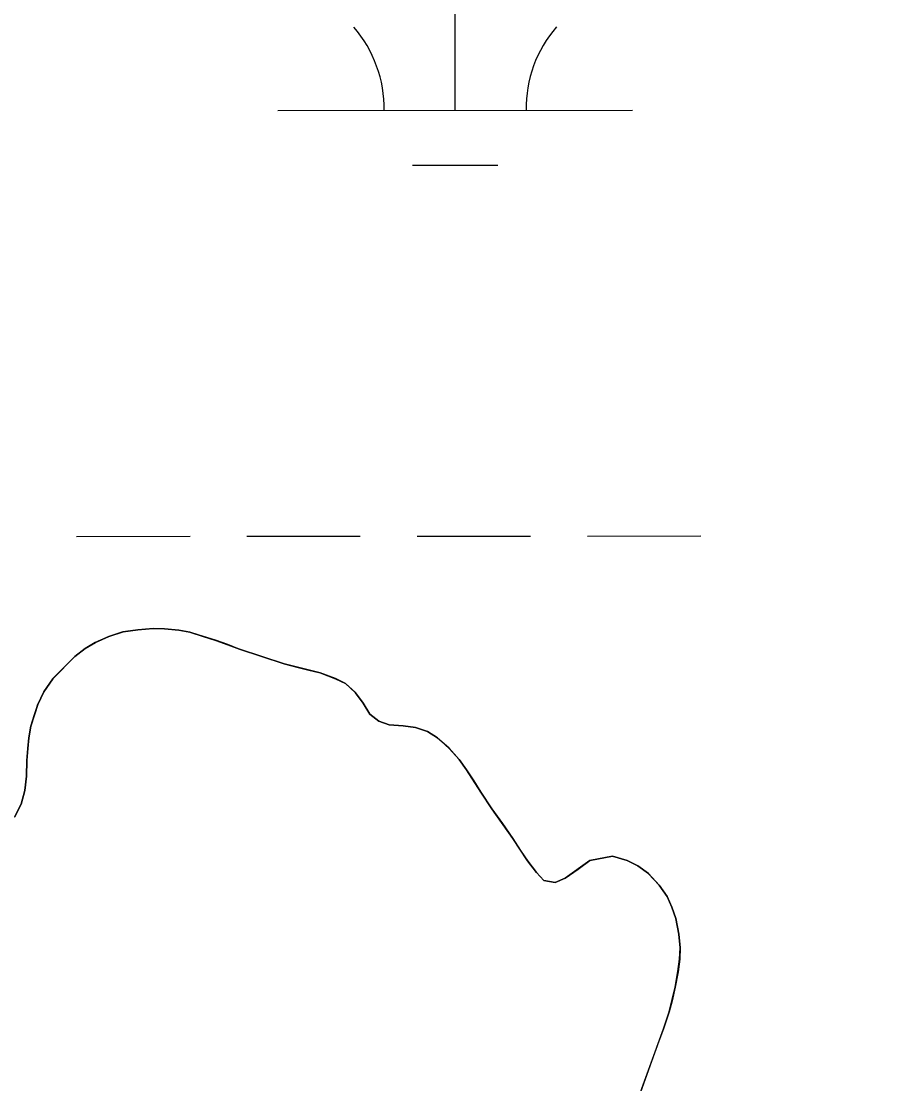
# Model space of a CAD drawing. Extents: x 3297716 to 3335574, y 688621 to 713991.
# Drawn here: x 3320990.9 to 3321232, y 698755.9 to 699055.5 of the extents above; entities that cross this region are included whole.
import ezdxf

# ---------------------------------------------------------------- set-up
doc = ezdxf.new("R2010")
doc.units = 0
for name, color, linetype in [('V-RIVR-EDGE', 7, 'Continuous'), ('V-SITE-VEGE', 7, 'Continuous'), ('V-TOPO-SHOR', 7, 'Continuous'), ('V-WETL-SWMP', 7, 'Continuous')]:
    doc.layers.add(name, color=color, linetype=linetype)

msp = doc.modelspace()

# ---------------------------------------------------------------- linework, layer by layer
at = {"layer": 'V-RIVR-EDGE'}
msp.add_spline([(3321618.45, 701061.3), (3321639.17, 701040.92), (3321661.92, 701020.55), (3321674.32, 701007.67), (3321694.16, 700986.07), (3321717.72, 700957.41), (3321720.61, 700953.26), (3321724.75, 700950.76), (3321726.82, 700949.51), (3321730.12, 700946.19), (3321742.93, 700927.09), (3321753.65, 700905.93), (3321756.11, 700893.9), (3321759.81, 700884.36), (3321768.06, 700867.34), (3321776.73, 700853.23), (3321786.64, 700837.46), (3321794.49, 700827.9), (3321804.41, 700817.1), (3321812.69, 700810.04), (3321821.8, 700809.18), (3321830.09, 700806.68), (3321833.39, 700803.77), (3321835.87, 700798.79), (3321840.83, 700792.97), (3321849.52, 700787.56), (3321852, 700783.83), (3321866.46, 700765.14), (3321875.54, 700751.02), (3321880.08, 700741.06), (3321885.01, 700725.72), (3321889.55, 700717), (3321895.75, 700710.35), (3321901.94, 700699.15), (3321908.12, 700684.63), (3321912.22, 700664.31), (3321919.16, 700623.67), (3321922, 700598.79), (3321922.33, 700564.8), (3321921.8, 700517.55), (3321919.28, 700502.22), (3321912.99, 700476.13), (3321905.84, 700433.04), (3321899.49, 700379.59), (3321893.61, 700348.1), (3321887.31, 700316.2), (3321880.2, 700288.86), (3321874.74, 700259.03), (3321869.25, 700218.84), (3321863.73, 700164.56), (3321860.77, 700141.35), (3321859.51, 700133.9), (3321857.38, 700109.86), (3321857.72, 700080.85), (3321854.3, 700038.58), (3321847.95, 699987.61), (3321847.83, 699937.46), (3321848.6, 699913.83), (3321849.33, 699873.21), (3321853.78, 699830.51), (3321854.96, 699803.15), (3321853.26, 699786.99), (3321851.54, 699762.54), (3321847.36, 699747.63), (3321844.45, 699743.9), (3321843.17, 699728.57), (3321839.41, 699718.22), (3321831.1, 699708.71), (3321827.36, 699705.81), (3321826.94, 699701.67), (3321826.9, 699687.16), (3321823.15, 699678.88), (3321813.6, 699670.62), (3321798.66, 699664.44), (3321785.76, 699644.16), (3321779.93, 699632.57), (3321773.21, 699598.6), (3321768.1, 699540.58), (3321765.15, 699519.86), (3321762.59, 699492.93), (3321757.53, 699458.54), (3321751.27, 699439.49), (3321741.26, 699415.47), (3321732.08, 699391.04), (3321722.08, 699368.27), (3321716.24, 699354.61), (3321712.46, 699334.72), (3321711.17, 699313.17), (3321708.16, 699269.24), (3321710.2, 699258.88), (3321713.08, 699250.99), (3321718.86, 699240.62), (3321727.54, 699231.89), (3321733.75, 699226.9), (3321735.8, 699219.85), (3321729.5, 699186.29), (3321720.32, 699159.37), (3321709.07, 699134.53), (3321700.31, 699115.49), (3321685.36, 699100.6), (3321679.12, 699094.4), (3321674.96, 699087.37), (3321674.54, 699083.64), (3321670.34, 699063.75), (3321660.32, 699031.86), (3321651.17, 699018.62), (3321638.28, 699002.49), (3321632.02, 698987.58), (3321625.76, 698968.12), (3321619.46, 698936.22), (3321615.66, 698908.04), (3321607.29, 698875.32), (3321593.49, 698825.61), (3321583.49, 698805.33), (3321580.14, 698792.07), (3321580.11, 698777.57), (3321580.08, 698768.03), (3321572.16, 698748.16), (3321567.94, 698717.91), (3321559.1, 698663.64), (3321555.74, 698647.06), (3321554.07, 698638.36), (3321550.73, 698631.74), (3321551.53, 698617.65), (3321548.59, 698601.9), (3321548.13, 698586.15), (3321543.97, 698577.46), (3321538.14, 698566.28), (3321534.37, 698551.37), (3321535.17, 698541.42), (3321533.49, 698532.72), (3321521.4, 698502.08), (3321503.45, 698451.14), (3321490.53, 698421.75), (3321481.38, 698409.33), (3321476.81, 698403.96), (3321474.3, 698395.26), (3321466.79, 698374.55), (3321458.45, 698355.09), (3321454.28, 698343.91), (3321453.02, 698339.36), (3321455.92, 698336.45), (3321456.74, 698333.13), (3321454.65, 698329.4), (3321448.83, 698321.96), (3321440.11, 698313.69), (3321430.98, 698308.32), (3321420.6, 698301.3), (3321418.1, 698296.34), (3321412.68, 698284.33), (3321407.28, 698277.71), (3321395.61, 698252.46), (3321375.16, 698198.21), (3321359.31, 698158.46), (3321345.97, 698126.16), (3321337.19, 698093.85), (3321334.25, 698078.94), (3321334.23, 698070.24), (3321336.69, 698059.45), (3321328.74, 698032.12), (3321314.56, 697996.09), (3321306.62, 697968.76), (3321301.21, 697958.41), (3321293.31, 697951.38), (3321284.15, 697933.99), (3321274.57, 697915.37), (3321271.23, 697904.6), (3321272.45, 697893.82), (3321272.42, 697881.8), (3321266.57, 697862.33), (3321256.95, 697828.37), (3321254.44, 697817.6), (3321249.85, 697808.08), (3321241.51, 697787.79), (3321233.61, 697774.54), (3321226.53, 697762.13), (3321220.27, 697745.56), (3321216.1, 697733.97), (3321215.67, 697727.34), (3321217.73, 697725.67), (3321219.8, 697723.6), (3321219.37, 697718.62), (3321208.12, 697691.71), (3321197.7, 697668.11), (3321194.79, 697666.04), (3321191.06, 697666.05), (3321191.45, 697656.52), (3321188.95, 697651.55), (3321185.63, 697649.07), (3321180.24, 697647.84), (3321181.04, 697635.82), (3321179.37, 697630.85), (3321174.8, 697625.89), (3321172.29, 697619.26), (3321170.2, 697612.22), (3321164.33, 697585.71), (3321162.65, 697577.01), (3321158.92, 697575.78), (3321154.35, 697570.81), (3321148.51, 697557.56), (3321144.77, 697550.53), (3321143.91, 697539.34), (3321140.58, 697535.62), (3321134.77, 697529.41), (3321132.68, 697525.27), (3321128.5, 697509.53), (3321122.64, 697486.75), (3321103.06, 697447.42), (3321100.98, 697441.63), (3321100.95, 697432.92), (3321091.79, 697415.12), (3321084.3, 697404.36), (3321071.4, 697382.01), (3321064.34, 697376.64), (3321056.87, 697372.93), (3321048.14, 697363.42), (3321041.07, 697351), (3321031.9, 697332.37), (3321023.56, 697312.08), (3321015.63, 697288.06), (3321006.43, 697254.51), (3320994.76, 697229.67), (3320983.51, 697207.32), (3320979.36, 697203.6), (3320975.6, 697193.66), (3320968.09, 697172.54), (3320962.64, 697145.61), (3320955.95, 697122.42), (3320943.84, 697086.8), (3320940.48, 697069.4), (3320936.31, 697061.12), (3320926.34, 697048.71), (3320920.93, 697043.34), (3320909.64, 697002.33), (3320899.61, 696969.2), (3320887.51, 696935.24), (3320880.84, 696920.33), (3320879.58, 696912.46), (3320883.28, 696900.43), (3320882.85, 696894.63), (3320876.18, 696878.07), (3320871.56, 696854.04), (3320866.95, 696835.81), (3320859.86, 696815.94), (3320857.35, 696806.82), (3320853.17, 696794.4), (3320849.83, 696784.46), (3320847.3, 696766.64), (3320843.13, 696755.46), (3320836.06, 696746.78), (3320830.23, 696736.43), (3320825.62, 696714.06), (3320819.78, 696699.98), (3320814.39, 696700.82), (3320813.53, 696688.39), (3320798.51, 696648.22), (3320788.51, 696625.45), (3320782.7, 696621.73), (3320776.44, 696606.83), (3320773.11, 696599.38), (3320766.05, 696592.76), (3320752.32, 696573.31), (3320739.41, 696550.14), (3320720.25, 696512.05), (3320700.68, 696473.55), (3320668.58, 696401.51), (3320646.49, 696351.83), (3320619.82, 696291.38), (3320606.9, 696264.05), (3320587.72, 696216.85), (3320576.88, 696191.59), (3320559.79, 696152.26), (3320552.68, 696128.24), (3320546.41, 696106.29), (3320536.39, 696076.47), (3320526.77, 696040.43), (3320506.73, 695984.11), (3320462.47, 695850.34), (3320450.34, 695806.02), (3320441.99, 695784.08), (3320420.24, 695702.06), (3320413.95, 695672.23), (3320409.31, 695639.92), (3320408.02, 695624.17), (3320406.74, 695608.42), (3320408.37, 695594.32), (3320410.83, 695583.96), (3320416.18, 695571.92), (3320421.98, 695567.35), (3320430.26, 695563.18), (3320436.88, 695558.19), (3320439.76, 695552.38), (3320445.95, 695539.93), (3320448.82, 695529.15), (3320449.62, 695514.64), (3320448.35, 695507.18), (3320445.85, 695499.32), (3320439.61, 695490.63), (3320432.95, 695478.62), (3320425.04, 695464.14), (3320423.36, 695454.61), (3320416.68, 695438.87), (3320407.94, 695423.56), (3320400.05, 695416.95), (3320392.16, 695411.99), (3320377.64, 695405.4), (3320369.77, 695408.32), (3320357.76, 695410.42), (3320346.57, 695411.28), (3320320.43, 695400.15), (3320298.01, 695386.53), (3320249, 695343.13), (3320201.63, 695295.58), (3320188.34, 695286.49), (3320177.97, 695282.37), (3320168.43, 695279.5), (3320163.44, 695274.95), (3320158.02, 695258.8), (3320150.48, 695228.14), (3320140.07, 695207.45), (3320125.48, 695174.32), (3320115.05, 695149.48), (3320110.04, 695134.99), (3320108.37, 695129.6), (3320108.36, 695125.87), (3320112.48, 695115.91), (3320113.71, 695108.45), (3320113.28, 695102.65), (3320106.62, 695091.47), (3320104.12, 695086.92), (3320100.38, 695081.54), (3320098.3, 695077.82), (3320098.29, 695074.91), (3320104.89, 695063.71), (3320105.7, 695055.41), (3320108.15, 695041.32), (3320112.69, 695030.11), (3320122.19, 695016.41), (3320128.39, 695010.18), (3320133.76, 695004.36), (3320135.82, 694999.39), (3320135.81, 694993.17), (3320132.46, 694981.16), (3320110.39, 694941.42), (3320095, 694917.83), (3320080.04, 694902.95), (3320068.41, 694893.44), (3320055.95, 694881.45), (3320033.07, 694848.77), (3319991.89, 694787.94), (3319966.93, 694752.36), (3319939.88, 694710.15), (3319919.91, 694678.69), (3319900.35, 694647.24), (3319884.95, 694618.27), (3319831.21, 694511.88), (3319802.89, 694453.92), (3319782.47, 694411.28), (3319716.3, 694301.19), (3319680.91, 694240.35), (3319651.35, 694187.37), (3319580.16, 694059.05), (3319556.78, 694017.46)], degree=3, dxfattribs=at)
at = {"layer": 'V-SITE-VEGE'}
for points in [[(3321082.3, 698868.73), (3321079.46, 698870.13), (3321075.12, 698871.76), (3321064.96, 698874.35), (3321052.37, 698878.41), (3321049.12, 698879.72), (3321045.7, 698880.94), (3321038.37, 698883.22), (3321035.29, 698883.78), (3321031.29, 698884.17), (3321028.05, 698884.31), (3321023.73, 698883.94), (3321019.57, 698883.33), (3321015.59, 698882.06), (3321011.78, 698880.37), (3321008.88, 698878.6), (3321005.99, 698876.41), (3320999.79, 698870.13), (3320997.24, 698866.45), (3320995.52, 698862.87), (3320993.57, 698856.78), (3320993.02, 698853.45), (3320992.7, 698850.46), (3320992.48, 698847.05), (3320992.34, 698842.64), (3320991.87, 698838.56), (3320990.9, 698834.73), (3320988.94, 698831.05)], [(3321159.59, 698737.24), (3321171.9, 698771.34), (3321173.53, 698776.18), (3321175.23, 698783.09), (3321176.03, 698787.5), (3321176.5, 698791), (3321176.64, 698794.24), (3321176.28, 698798.07), (3321175.42, 698802.47), (3321174.31, 698805.7), (3321172.96, 698808.69), (3321170.69, 698811.91), (3321167.68, 698815.13), (3321164.67, 698817.36), (3321161.66, 698818.83), (3321157.58, 698820.05), (3321151.18, 698818.84), (3321144.23, 698813.88), (3321141.42, 698812.62), (3321138.17, 698813.18), (3321136.16, 698815.49), (3321133.64, 698818.71), (3321129.43, 698825.08), (3321123.55, 698833.44), (3321120.44, 698838.08), (3321116.41, 698844.45), (3321114.3, 698847.35), (3321111.54, 698850.48), (3321108.19, 698853.45), (3321105.35, 698855.26), (3321102.02, 698856.32), (3321098.52, 698856.8), (3321094.61, 698857.1), (3321091.69, 698858.16), (3321089.18, 698860.14), (3321087.25, 698863.2), (3321085.14, 698866.18), (3321082.3, 698868.73)]]:
    msp.add_lwpolyline(points, dxfattribs=at)
at = {"layer": 'V-TOPO-SHOR'}
for points in [[(3320988.94, 698831.05), (3320990.9, 698834.73), (3320991.87, 698838.56), (3320992.34, 698842.64), (3320992.48, 698847.05), (3320992.7, 698850.46), (3320993.02, 698853.45), (3320993.57, 698856.78), (3320994.55, 698859.78), (3320995.52, 698862.87), (3320997.24, 698866.46), (3320999.8, 698870.13), (3321005.99, 698876.41), (3321008.88, 698878.6), (3321011.78, 698880.37), (3321015.59, 698882.06), (3321019.57, 698883.33), (3321023.73, 698883.94), (3321028.05, 698884.31), (3321031.29, 698884.17), (3321035.29, 698883.78), (3321038.37, 698883.22), (3321042.2, 698882), (3321045.7, 698880.94), (3321049.12, 698879.72), (3321052.37, 698878.41), (3321064.96, 698874.35), (3321068.96, 698873.3), (3321071.96, 698872.57), (3321075.12, 698871.76), (3321079.46, 698870.13), (3321082.3, 698868.73), (3321085.14, 698866.18), (3321087.25, 698863.2), (3321089.18, 698860.14), (3321091.69, 698858.16), (3321094.61, 698857.1), (3321098.52, 698856.79), (3321102.02, 698856.32), (3321105.35, 698855.26), (3321108.19, 698853.45), (3321111.54, 698850.48), (3321114.3, 698847.35), (3321116.41, 698844.45), (3321118.42, 698841.3), (3321120.44, 698838.08), (3321123.55, 698833.44), (3321126.49, 698829.31), (3321129.43, 698825.08), (3321131.62, 698821.69), (3321133.64, 698818.71)], [(3321133.64, 698818.71), (3321136.16, 698815.49), (3321138.17, 698813.18), (3321141.42, 698812.62), (3321144.23, 698813.88), (3321147.87, 698816.41), (3321151.18, 698818.84), (3321157.58, 698820.05), (3321161.66, 698818.83), (3321164.67, 698817.36), (3321167.68, 698815.14), (3321170.69, 698811.91), (3321172.96, 698808.69), (3321174.31, 698805.7), (3321175.42, 698802.47), (3321176.28, 698798.07), (3321176.64, 698794.24), (3321176.5, 698791), (3321176.03, 698787.5), (3321175.23, 698783.09), (3321174.34, 698779.26), (3321173.53, 698776.18), (3321171.9, 698771.34), (3321170.35, 698767.17), (3321159.59, 698737.24)]]:
    msp.add_lwpolyline(points, dxfattribs=at)
at = {"layer": 'V-WETL-SWMP'}
for p, q in [((3321113.2, 699030.41), (3321113.17, 699066.41)), ((3321063.2, 699030.37), (3321163.19, 699030.45)), ((3321101.21, 699014.97), (3321125.21, 699014.99)), ((3321150.45, 698910.37), (3321182.45, 698910.4)), ((3321006.45, 698910.25), (3321038.45, 698910.28)), ((3321054.45, 698910.29), (3321086.45, 698910.32)), ((3321102.45, 698910.33), (3321134.45, 698910.36)), ((3321023.7, 698883.95), (3321019.55, 698883.34)), ((3321028.03, 698884.32), (3321023.7, 698883.95)), ((3321031.27, 698884.18), (3321028.03, 698884.32)), ((3321035.26, 698883.79), (3321031.27, 698884.18)), ((3321038.34, 698883.23), (3321035.26, 698883.79)), ((3321015.57, 698882.07), (3321011.76, 698880.37)), ((3321019.55, 698883.34), (3321015.57, 698882.07)), ((3321045.68, 698880.95), (3321038.34, 698883.23)), ((3321049.1, 698879.73), (3321045.68, 698880.95)), ((3321008.86, 698878.61), (3321005.96, 698876.42)), ((3321011.76, 698880.37), (3321008.86, 698878.61)), ((3321052.35, 698878.42), (3321049.1, 698879.73)), ((3321064.94, 698874.36), (3321052.35, 698878.42)), ((3321005.96, 698876.42), (3320999.77, 698870.14)), ((3321075.1, 698871.77), (3321064.94, 698874.36)), ((3321079.44, 698870.14), (3321075.1, 698871.77)), ((3320999.77, 698870.14), (3320997.22, 698866.46)), ((3321082.27, 698868.75), (3321079.44, 698870.14)), ((3321085.12, 698866.19), (3321082.27, 698868.75)), ((3320997.22, 698866.46), (3320995.5, 698862.88)), ((3321087.22, 698863.21), (3321085.12, 698866.19)), ((3320995.5, 698862.88), (3320993.55, 698856.79)), ((3321089.16, 698860.15), (3321087.22, 698863.21)), ((3321091.67, 698858.17), (3321089.16, 698860.15)), ((3320993.55, 698856.79), (3320992.99, 698853.46)), ((3321094.58, 698857.11), (3321091.67, 698858.17)), ((3321098.49, 698856.8), (3321094.58, 698857.11)), ((3321101.99, 698856.33), (3321098.49, 698856.8)), ((3320992.99, 698853.46), (3320992.68, 698850.47)), ((3321105.32, 698855.27), (3321101.99, 698856.33)), ((3321108.16, 698853.47), (3321105.32, 698855.27)), ((3321111.51, 698850.5), (3321108.16, 698853.47)), ((3320992.68, 698850.47), (3320992.45, 698847.05)), ((3321114.28, 698847.36), (3321111.51, 698850.5)), ((3320992.45, 698847.05), (3320992.32, 698842.65)), ((3321116.38, 698844.46), (3321114.28, 698847.36)), ((3321120.42, 698838.09), (3321116.38, 698844.46)), ((3320992.32, 698842.65), (3320991.85, 698838.57)), ((3320991.85, 698838.57), (3320990.88, 698834.74)), ((3321123.53, 698833.45), (3321120.42, 698838.09)), ((3321129.41, 698825.1), (3321123.53, 698833.45)), ((3321133.61, 698818.72), (3321129.41, 698825.1)), ((3321136.13, 698815.5), (3321133.61, 698818.72)), ((3321151.16, 698818.85), (3321144.21, 698813.89)), ((3321157.55, 698820.06), (3321151.16, 698818.85)), ((3321161.64, 698818.84), (3321157.55, 698820.06)), ((3321164.64, 698817.37), (3321161.64, 698818.84)), ((3321138.14, 698813.18), (3321136.13, 698815.5)), ((3321167.65, 698815.15), (3321164.64, 698817.37)), ((3321170.67, 698811.92), (3321167.65, 698815.15)), ((3321141.39, 698812.63), (3321138.14, 698813.18)), ((3321144.21, 698813.89), (3321141.39, 698812.63)), ((3321172.94, 698808.7), (3321170.67, 698811.92)), ((3321174.29, 698805.71), (3321172.94, 698808.7)), ((3321175.39, 698802.48), (3321174.29, 698805.71)), ((3321176.26, 698798.08), (3321175.39, 698802.48)), ((3321176.62, 698794.25), (3321176.26, 698798.08)), ((3321176.47, 698791.01), (3321176.62, 698794.25)), ((3321176, 698787.51), (3321176.47, 698791.01)), ((3321175.2, 698783.1), (3321176, 698787.51)), ((3321173.5, 698776.19), (3321175.2, 698783.1)), ((3321171.88, 698771.35), (3321173.5, 698776.19)), ((3321159.57, 698737.25), (3321171.88, 698771.35))]:
    msp.add_line(p, q, dxfattribs=at)
for centre, start, end in [((3321057.95, 699030.84), 359.2762, 40.8199), ((3321168.44, 699030.93), 139.2762, 180.8199)]:
    msp.add_arc(centre, 35.25, start, end, dxfattribs=at)

doc.saveas('drawing.dxf')
